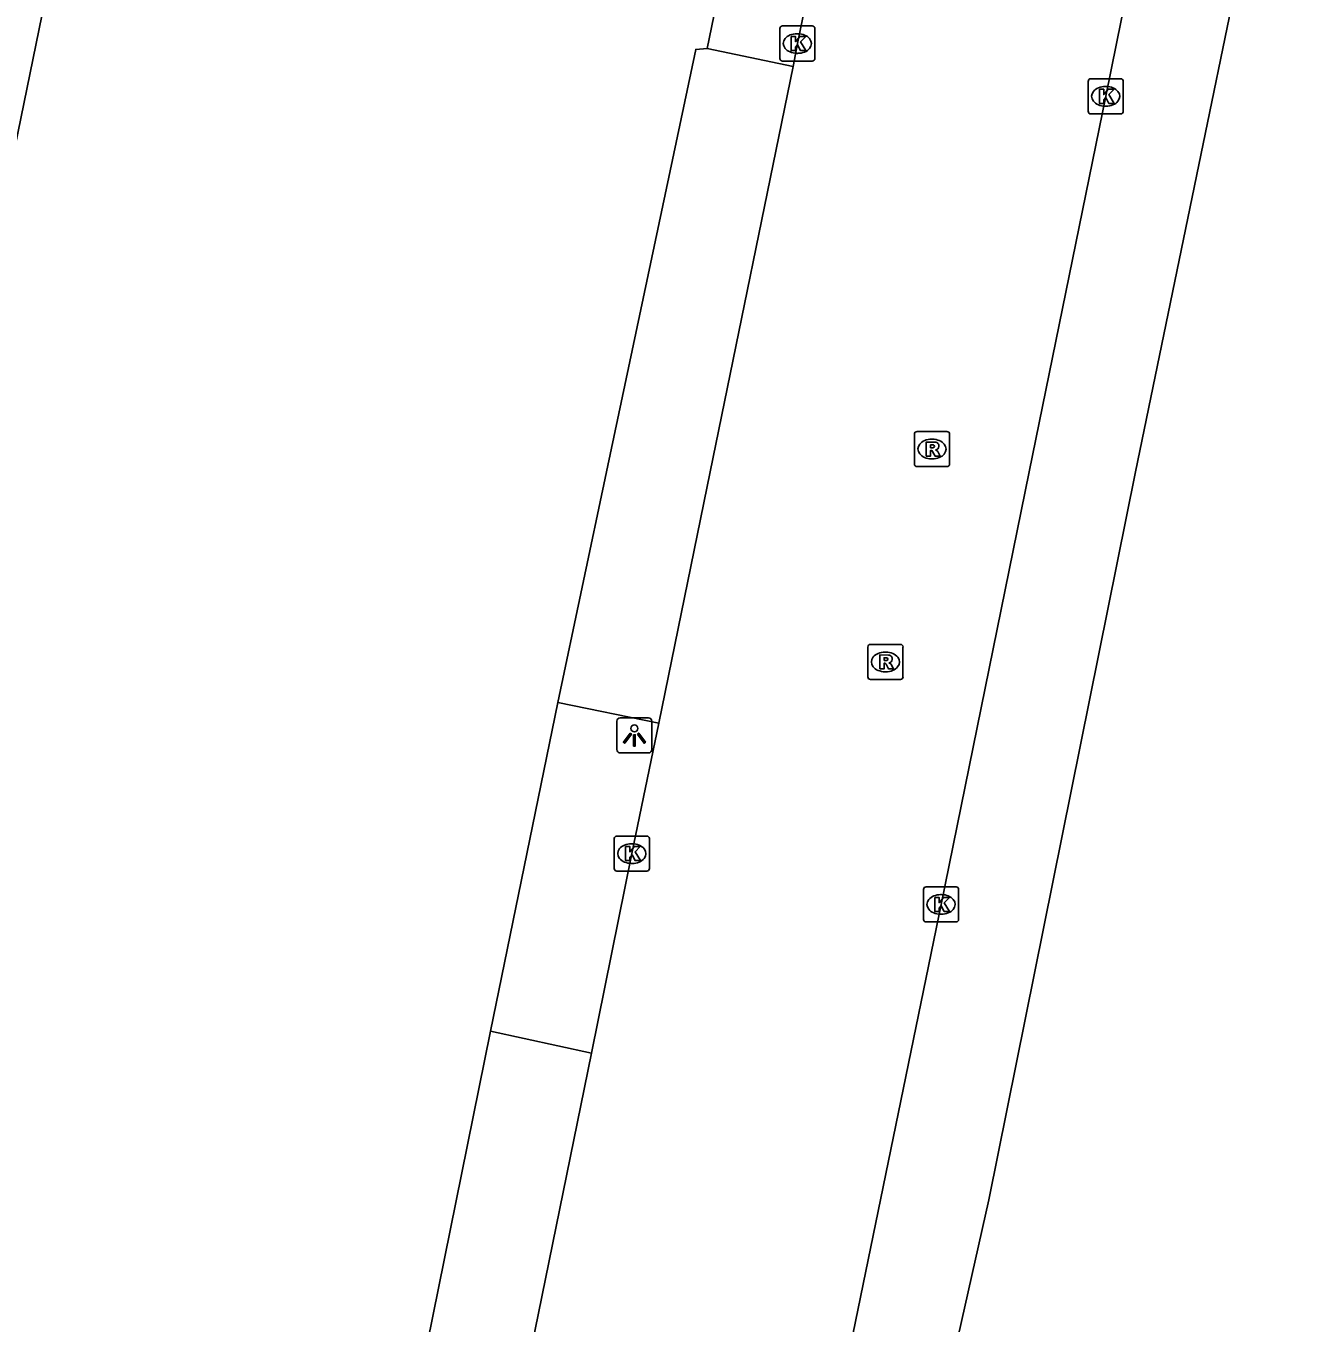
# Model space of a CAD drawing. Extents: x 157692 to 159670, y 381454 to 383289.
# Drawn here: x 158094.3 to 158130.55, y 381975.75 to 382012.7 of the extents above; entities that cross this region are included whole.
import ezdxf

# ---------------------------------------------------------------- set-up
doc = ezdxf.new("R2010")
doc.units = 0
for name, color, linetype in [('IMGEO_Kolk', 7, 'Continuous'), ('IMGEO_Lichtpunt', 7, 'Continuous'), ('IMGEO_Pand', 7, 'Continuous'), ('IMGEO_Rijbaan_lokaal_gesloten', 7, 'Continuous'), ('IMGEO_Rioolput', 7, 'Continuous'), ('IMGEO_Voetpad_open', 7, 'Continuous')]:
    doc.layers.add(name, color=color, linetype=linetype)

msp = doc.modelspace()

# ---------------------------------------------------------------- linework, layer by layer
at = {"layer": 'IMGEO_Kolk'}
for p, q in [((158115.763, 382011.775), (158115.763, 382012.627)), ((158115.838, 382012.701), (158116.69, 382012.701)), ((158116.764, 382012.627), (158116.764, 382011.775)), ((158116.251, 382012.481), (158116.276, 382012.481)), ((158116.274, 382011.921), (158116.249, 382011.921)), ((158116.69, 382011.701), (158115.838, 382011.701)), ((158124.619, 382011.196), (158125.471, 382011.196)), ((158124.544, 382010.27), (158124.544, 382011.122)), ((158125.032, 382010.976), (158125.057, 382010.976)), ((158125.545, 382011.122), (158125.545, 382010.27)), ((158125.055, 382010.416), (158125.03, 382010.416)), ((158125.471, 382010.196), (158124.619, 382010.196)), ((158111.05, 381988.699), (158111.05, 381989.551)), ((158111.125, 381989.625), (158111.977, 381989.625)), ((158111.538, 381989.405), (158111.563, 381989.405)), ((158112.051, 381989.551), (158112.051, 381988.699)), ((158111.977, 381988.625), (158111.125, 381988.625)), ((158111.561, 381988.845), (158111.536, 381988.845)), ((158119.855, 381987.251), (158119.855, 381988.103)), ((158119.93, 381988.177), (158120.782, 381988.177)), ((158120.343, 381987.957), (158120.368, 381987.957)), ((158120.856, 381988.103), (158120.856, 381987.251)), ((158120.782, 381987.177), (158119.93, 381987.177)), ((158120.366, 381987.397), (158120.341, 381987.397))]:
    msp.add_line(p, q, dxfattribs=at)
for points in [[(158115.763, 382011.775), (158115.763, 382012.627)], [(158115.838, 382012.701), (158116.69, 382012.701)], [(158116.764, 382012.627), (158116.764, 382011.775)], [(158116.084, 382012.401), (158116.207, 382012.401), (158116.207, 382012.25), (158116.337, 382012.401), (158116.501, 382012.401), (158116.355, 382012.25), (158116.508, 382012.001), (158116.356, 382012.001), (158116.271, 382012.165), (158116.207, 382012.098), (158116.207, 382012.001), (158116.084, 382012.001), (158116.084, 382012.401)], [(158116.69, 382011.701), (158115.838, 382011.701)], [(158124.619, 382011.196), (158125.471, 382011.196)], [(158124.544, 382010.27), (158124.544, 382011.122)], [(158124.865, 382010.896), (158124.988, 382010.896), (158124.988, 382010.745), (158125.118, 382010.896), (158125.282, 382010.896), (158125.136, 382010.745), (158125.289, 382010.496), (158125.137, 382010.496), (158125.052, 382010.66), (158124.988, 382010.593), (158124.988, 382010.496), (158124.865, 382010.496), (158124.865, 382010.896)], [(158125.545, 382011.122), (158125.545, 382010.27)], [(158125.471, 382010.196), (158124.619, 382010.196)], [(158111.05, 381988.699), (158111.05, 381989.551)], [(158111.125, 381989.625), (158111.977, 381989.625)], [(158111.371, 381989.325), (158111.494, 381989.325), (158111.494, 381989.174), (158111.624, 381989.325), (158111.788, 381989.325), (158111.642, 381989.174), (158111.795, 381988.925), (158111.643, 381988.925), (158111.558, 381989.089), (158111.494, 381989.022), (158111.494, 381988.925), (158111.371, 381988.925), (158111.371, 381989.325)], [(158112.051, 381989.551), (158112.051, 381988.699)], [(158111.977, 381988.625), (158111.125, 381988.625)], [(158119.855, 381987.251), (158119.855, 381988.103)], [(158119.93, 381988.177), (158120.782, 381988.177)], [(158120.176, 381987.877), (158120.299, 381987.877), (158120.299, 381987.726), (158120.429, 381987.877), (158120.593, 381987.877), (158120.447, 381987.726), (158120.6, 381987.477), (158120.448, 381987.477), (158120.363, 381987.641), (158120.299, 381987.574), (158120.299, 381987.477), (158120.176, 381987.477), (158120.176, 381987.877)], [(158120.856, 381988.103), (158120.856, 381987.251)], [(158120.782, 381987.177), (158119.93, 381987.177)]]:
    msp.add_lwpolyline(points, dxfattribs=at)
for centre, start, end in [((158115.84, 382012.625), 91.552, 178.448), ((158115.84, 382012.625), 91.552, 178.448), ((158116.688, 382012.625), 1.552, 88.448), ((158116.688, 382012.625), 1.552, 88.448), ((158115.84, 382011.777), 181.552, 268.448), ((158115.84, 382011.777), 181.552, 268.448), ((158116.688, 382011.777), 271.552, 358.448), ((158116.688, 382011.777), 271.552, 358.448), ((158124.621, 382011.12), 91.552, 178.448), ((158124.621, 382011.12), 91.552, 178.448), ((158125.469, 382011.12), 1.552, 88.448), ((158125.469, 382011.12), 1.552, 88.448), ((158124.621, 382010.272), 181.552, 268.448), ((158124.621, 382010.272), 181.552, 268.448), ((158125.469, 382010.272), 271.552, 358.448), ((158125.469, 382010.272), 271.552, 358.448), ((158111.127, 381989.549), 91.552, 178.448), ((158111.127, 381989.549), 91.552, 178.448), ((158111.975, 381989.549), 1.552, 88.448), ((158111.975, 381989.549), 1.552, 88.448), ((158111.127, 381988.701), 181.552, 268.448), ((158111.127, 381988.701), 181.552, 268.448), ((158111.975, 381988.701), 271.552, 358.448), ((158111.975, 381988.701), 271.552, 358.448), ((158119.932, 381988.101), 91.552, 178.448), ((158119.932, 381988.101), 91.552, 178.448), ((158120.78, 381988.101), 1.552, 88.448), ((158120.78, 381988.101), 1.552, 88.448), ((158119.932, 381987.253), 181.552, 268.448), ((158119.932, 381987.253), 181.552, 268.448), ((158120.78, 381987.253), 271.552, 358.448), ((158120.78, 381987.253), 271.552, 358.448)]:
    msp.add_arc(centre, 0.0765, start, end, dxfattribs=at)
for centre, major_axis, ratio, start_param, end_param in [((158116.25, 382012.201), (-0.387, 0.002), 0.722429, 4.712389, 7.853982), ((158116.275, 382012.201), (-0.39, 0.002), 0.717154, 1.570796, 4.712389), ((158125.031, 382010.696), (-0.387, 0.002), 0.722429, 4.712389, 7.853982), ((158125.056, 382010.696), (-0.39, 0.002), 0.717154, 1.570796, 4.712389), ((158111.537, 381989.125), (-0.387, 0.002), 0.722429, 4.712389, 7.853982), ((158111.562, 381989.125), (-0.39, 0.002), 0.717154, 1.570796, 4.712389), ((158120.342, 381987.677), (-0.387, 0.002), 0.722429, 4.712389, 7.853982), ((158120.367, 381987.677), (-0.39, 0.002), 0.717154, 1.570796, 4.712389)]:
    msp.add_ellipse(centre, major_axis=major_axis, ratio=ratio, start_param=start_param, end_param=end_param, dxfattribs=at)
at = {"layer": 'IMGEO_Lichtpunt'}
for p, q in [((158111.125, 381992.894), (158111.125, 381992.087)), ((158111.125, 381992.894), (158111.125, 381992.087)), ((158112.027, 381992.989), (158111.219, 381992.989)), ((158112.027, 381992.989), (158111.219, 381992.989)), ((158112.121, 381992.087), (158112.121, 381992.894)), ((158112.121, 381992.087), (158112.121, 381992.894)), ((158111.219, 381991.993), (158112.027, 381991.993)), ((158111.219, 381991.993), (158112.027, 381991.993))]:
    msp.add_line(p, q, dxfattribs=at)
for points in [[(158111.499, 381992.558), (158111.538, 381992.53), (158111.35, 381992.268), (158111.312, 381992.295), (158111.499, 381992.558)], [(158111.601, 381992.51), (158111.648, 381992.51), (158111.648, 381992.188), (158111.601, 381992.188), (158111.601, 381992.51)], [(158111.711, 381992.53), (158111.749, 381992.557), (158111.936, 381992.295), (158111.897, 381992.267), (158111.711, 381992.53)]]:
    msp.add_lwpolyline(points, dxfattribs=at)
msp.add_circle((158111.624, 381992.692), 0.0994, dxfattribs=at)
for centre, start, end in [((158111.219, 381992.894), 90, 180), ((158111.219, 381992.894), 90, 180), ((158112.027, 381992.894), 0, 90), ((158112.027, 381992.894), 0, 90), ((158111.219, 381992.087), 180, 270), ((158111.219, 381992.087), 180, 270), ((158112.027, 381992.087), 270, 0), ((158112.027, 381992.087), 270, 360)]:
    msp.add_arc(centre, 0.0946, start, end, dxfattribs=at)
at = {"layer": 'IMGEO_Pand'}
msp.add_lwpolyline([(157924.37, 382007.696), (157951.127, 382002.234), (157958.802, 382040.19), (157964.374, 382039.087), (157964.027, 382037.391), (157940.465, 381922.271), (158070.771, 381895.776), (158074.09, 381912.003), (158079.649, 381939.178), (158094.319, 382010.896), (158099.527, 382036.361), (158101.614, 382035.935), (158102.387, 382039.726), (158100.3, 382040.151), (158125.007, 382160.95), (158000, 382186.53)], dxfattribs=at)
at = {"layer": 'IMGEO_Rijbaan_lokaal_gesloten'}
for points in [[(158116.14, 382011.546), (158116.264, 382012.201), (158119.574, 382028.333), (158122.207, 382040.936)], [(158127.58, 382023.226), (158125.044, 382010.697), (158122.865, 382000), (158120.355, 381987.678), (158117.779, 381975.107)], [(158112.319, 381992.843), (158113.781, 382000), (158116.14, 382011.546)], [(158110.401, 381983.44), (158111.552, 381989.125), (158112.319, 381992.843)], [(158106.63, 381964.853), (158107.08, 381967.14), (158110.401, 381983.44)]]:
    msp.add_lwpolyline(points, dxfattribs=at)
at = {"layer": 'IMGEO_Rioolput'}
for p, q in [((158119.672, 382001.149), (158120.524, 382001.149)), ((158119.597, 382000.223), (158119.597, 382001.075)), ((158120.085, 382000.929), (158120.11, 382000.929)), ((158120.598, 382001.075), (158120.598, 382000.223)), ((158120.524, 382000.149), (158119.672, 382000.149)), ((158120.108, 382000.369), (158120.083, 382000.369)), ((158118.271, 381994.158), (158118.271, 381995.01)), ((158118.346, 381995.084), (158119.198, 381995.084)), ((158119.272, 381995.01), (158119.272, 381994.158)), ((158118.759, 381994.864), (158118.784, 381994.864)), ((158118.782, 381994.304), (158118.757, 381994.304)), ((158119.198, 381994.084), (158118.346, 381994.084))]:
    msp.add_line(p, q, dxfattribs=at)
for points in [[(158119.672, 382001.149), (158120.524, 382001.149)], [(158119.597, 382000.223), (158119.597, 382001.075)], [(158120.186, 382000.847), (158119.934, 382000.849), (158119.934, 382000.449)], [(158120.598, 382001.075), (158120.598, 382000.223)], [(158119.934, 382000.449), (158120.058, 382000.449), (158120.058, 382000.611), (158120.069, 382000.611)], [(158120.112, 382000.768), (158120.058, 382000.768), (158120.058, 382000.687)], [(158120.058, 382000.687), (158120.11, 382000.687)], [(158120.116, 382000.582), (158120.187, 382000.449), (158120.327, 382000.449), (158120.262, 382000.575)], [(158120.524, 382000.149), (158119.672, 382000.149)], [(158118.271, 381994.158), (158118.271, 381995.01)], [(158118.346, 381995.084), (158119.198, 381995.084)], [(158119.272, 381995.01), (158119.272, 381994.158)], [(158118.86, 381994.782), (158118.608, 381994.784), (158118.608, 381994.384)], [(158118.608, 381994.384), (158118.732, 381994.384), (158118.732, 381994.546), (158118.743, 381994.546)], [(158118.786, 381994.703), (158118.732, 381994.703), (158118.732, 381994.622)], [(158118.732, 381994.622), (158118.784, 381994.622)], [(158118.79, 381994.517), (158118.861, 381994.384), (158119.001, 381994.384), (158118.936, 381994.51)], [(158119.198, 381994.084), (158118.346, 381994.084)]]:
    msp.add_lwpolyline(points, dxfattribs=at)
for centre, radius, start, end in [((158119.674, 382001.073), 0.0765, 91.552, 178.448), ((158119.674, 382001.073), 0.0765, 91.552, 178.448), ((158120.522, 382001.073), 0.0765, 1.552, 88.448), ((158120.522, 382001.073), 0.0765, 1.552, 88.448), ((158120.185, 382000.737), 0.109, 350.3612, 89.416), ((158120.068, 382000.558), 0.0533, 26.0293, 88.6989), ((158120.094, 382000.876), 0.19, 274.7715, 282.9687), ((158120.118, 382000.672), 0.0964, 77.0061, 93.1865), ((158120.132, 382000.729), 0.0378, 276.6634, 79.6772), ((158120.183, 382000.737), 0.112, 277.5842, 350.9817), ((158120.167, 382000.522), 0.108, 29.5134, 73.7905), ((158119.674, 382000.225), 0.0765, 181.552, 268.448), ((158119.674, 382000.225), 0.0765, 181.552, 268.448), ((158120.522, 382000.225), 0.0765, 271.552, 358.448), ((158120.522, 382000.225), 0.0765, 271.552, 358.448), ((158118.348, 381995.008), 0.0765, 91.552, 178.448), ((158118.348, 381995.008), 0.0765, 91.552, 178.448), ((158119.196, 381995.008), 0.0765, 1.552, 88.448), ((158119.196, 381995.008), 0.0765, 1.552, 88.448), ((158118.742, 381994.493), 0.0533, 26.0293, 88.6989), ((158118.768, 381994.811), 0.19, 274.7715, 282.9687), ((158118.792, 381994.607), 0.0964, 77.0061, 93.1865), ((158118.806, 381994.664), 0.0378, 276.6634, 79.6772), ((158118.859, 381994.672), 0.109, 350.3612, 89.416), ((158118.857, 381994.672), 0.112, 277.5842, 350.9817), ((158118.841, 381994.457), 0.108, 29.5134, 73.7905), ((158118.348, 381994.16), 0.0765, 181.552, 268.448), ((158118.348, 381994.16), 0.0765, 181.552, 268.448), ((158119.196, 381994.16), 0.0765, 271.552, 358.448), ((158119.196, 381994.16), 0.0765, 271.552, 358.448)]:
    msp.add_arc(centre, radius, start, end, dxfattribs=at)
for centre, major_axis, ratio, start_param, end_param in [((158120.084, 382000.649), (-0.387, 0.002), 0.722429, 4.712389, 7.853982), ((158120.109, 382000.649), (-0.39, 0.002), 0.717154, 1.570796, 4.712389), ((158118.758, 381994.584), (-0.387, 0.002), 0.722429, 4.712389, 7.853982), ((158118.783, 381994.584), (-0.39, 0.002), 0.717154, 1.570796, 4.712389)]:
    msp.add_ellipse(centre, major_axis=major_axis, ratio=ratio, start_param=start_param, end_param=end_param, dxfattribs=at)
at = {"layer": 'IMGEO_Voetpad_open'}
for points in [[(158121.011, 382050.393), (158121.578, 382050.327), (158113.697, 382012.061)], [(158130.551, 382022.604), (158125.897, 382000), (158121.713, 381979.263), (158120.644, 381974.489)], [(158113.697, 382012.061), (158113.371, 382012.035), (158110.826, 382000), (158109.438, 381993.433)], [(158116.14, 382011.546), (158113.697, 382012.061)], [(158109.438, 381993.433), (158107.527, 381984.069)], [(158109.438, 381993.433), (158112.319, 381992.843)], [(158107.527, 381984.069), (158103.754, 381965.437)], [(158110.401, 381983.44), (158107.527, 381984.069)]]:
    msp.add_lwpolyline(points, dxfattribs=at)

doc.saveas('drawing.dxf')
